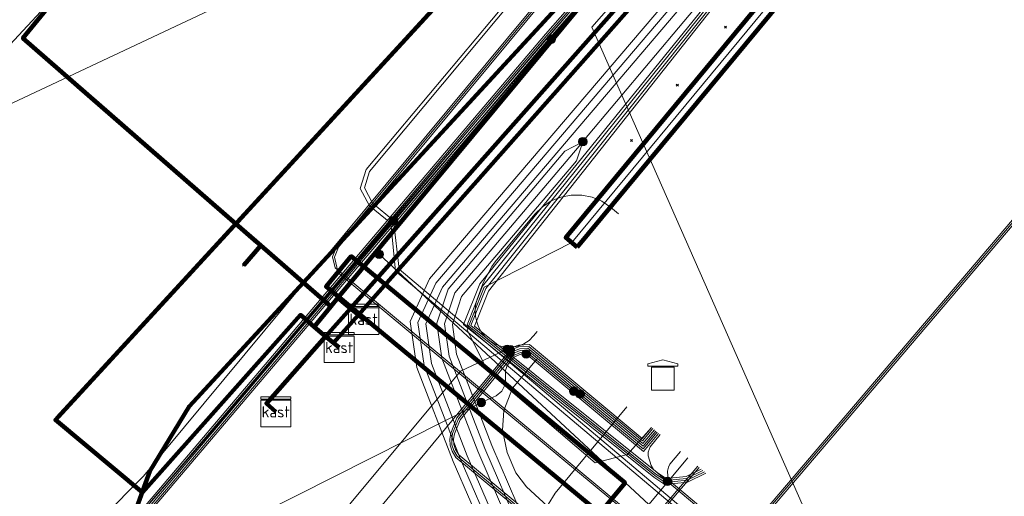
# Model space of a CAD drawing. Extents: x 152558 to 154479, y 462974 to 463683.
# Tile 610 of 638: x 154328 to 154354, y 463455 to 463468. Entities that reach past the tile are written whole.
import ezdxf
from ezdxf.enums import TextEntityAlignment as Align
from ezdxf.lldxf.tags import DXFTag

# ---------------------------------------------------------------- set-up
doc = ezdxf.new("R2010")
doc.units = 0
doc.header["$LTSCALE"] = 0.2
doc.layers.get('0').update_dxf_attribs({"linetype": 'CONTINUOUS'})
for name, color, linetype, lineweight in [('B-RO-KL-DATA_COAXIAAL_17_ZIGGO BV-G', 90, 'KL-DATA-N', 18), ('B-RO-KL-DATA_DUCT_ZIGGO BV-G', 90, 'CONTINUOUS', 100), ('B-RO-KL-DATA_EUROFIBER NEDERLAND BV-G', 90, 'KL-DATA-N', 18), ('B-RO-KL-DATA_HULPSTUK_STEDIN NETBEHEER BV-S', 90, 'CONTINUOUS', 25), ('B-RO-KL-DATA_HULPSTUK_ZIGGO BV-S', 90, 'CONTINUOUS', 25), ('B-RO-KL-DATA_KABELBED_ZIGGO BV-G', 90, 'CONTINUOUS', 100), ('B-RO-KL-DATA_MANTELBUIS_110_ZIGGO BV-G', 90, 'CONTINUOUS', 100), ('B-RO-KL-DATA_MANTELBUIS_125_ZIGGO BV-G', 90, 'CONTINUOUS', 100), ('B-RO-KL-DATA_MANTELBUIS_ZIGGO BV-G', 90, 'CONTINUOUS', 100), ('B-RO-KL-DATA_REGGEFIBER OPERATOR BV-G', 90, 'KL-DATA-N', 18), ('B-RO-KL-DATA_STEDIN NETBEHEER BV-G', 90, 'KL-DATA-N', 18), ('B-RO-KL-ET_HS_50 KV_STEDIN NETBEHEER BV-G', 10, 'KL-HS-N', 18), ('B-RO-KL-ET_HS_HULPSTUK_STEDIN NETBEHEER BV-S', 10, 'CONTINUOUS', 25), ('B-RO-KL-ET_HS_MANTELBUIS_PVC_125_STEDIN NETBEHEER BV-G', 10, 'CONTINUOUS', 100), ('B-RO-KL-ET_LS_230 V_GEMEENTE AMERSFOORT-G', 190, 'KL-LS-N', 18), ('B-RO-KL-ET_LS_400 V_STEDIN NETBEHEER BV-G', 190, 'KL-LS-N', 18), ('B-RO-KL-ET_LS_HULPSTUK_STEDIN NETBEHEER BV-S', 190, 'CONTINUOUS', 25), ('B-RO-KL-ET_LS_MANTELBUIS_PVC_110_STEDIN NETBEHEER BV-G', 190, 'CONTINUOUS', 100), ('B-RO-KL-ET_LS_MANTELBUIS_PVC_125_STEDIN NETBEHEER BV-G', 190, 'CONTINUOUS', 100), ('B-RO-KL-ET_MS_10 KV_STEDIN NETBEHEER BV-G', 130, 'KL-MS-N', 18), ('B-RO-KL-ET_MS_HULPSTUK_STEDIN NETBEHEER BV-S', 130, 'CONTINUOUS', 25), ('B-RO-KL-ET_MS_MANTELBUIS_PVC_110_STEDIN NETBEHEER BV-G', 130, 'CONTINUOUS', 100), ('B-RO-KL-ET_MS_MANTELBUIS_PVC_125_STEDIN NETBEHEER BV-G', 130, 'CONTINUOUS', 100), ('B-RO-KL-WATER_DUCT_GEMEENTE AMERSFOORT-G', 170, 'CONTINUOUS', 100), ('B-RO-OG-INFO_ZIGGO BV-G', 7, 'CONTINUOUS', 18)]:
    doc.layers.add(name, color=color, linetype=linetype, lineweight=lineweight)
doc.styles.add('NLCS-ISO', font='NLCS-ISO.ttf')
tags = doc.linetypes.add('KL-DATA-N', pattern='A,4,-1,[101,NLCS.SHX,S=0.5,R=0,X=0,Y=0],-1,4,-1,["D",Standard,S=1,R=0,X=-0.25,Y=-0.5],-1.5', length=12.5).pattern_tags.tags
tags[18] = DXFTag(74, 10)
tags = doc.linetypes.add('KL-HS-N', pattern='A,4,-1,[103,NLCS.SHX,S=0.75,R=0,X=0,Y=0],-1,4,-1,["H",Standard,S=1,R=0,X=0,Y=-0.5],-2', length=13).pattern_tags.tags
tags[18] = DXFTag(74, 10)
tags = doc.linetypes.add('KL-LS-N', pattern='A,4,-1,[103,NLCS.SHX,S=0.75,R=0,X=0,Y=0],-1,4,-1,["L",Standard,S=1,R=0,X=0,Y=-0.5],-2', length=13).pattern_tags.tags
tags[18] = DXFTag(74, 10)
tags = doc.linetypes.add('KL-MS-N', pattern='A,4,-1,[103,NLCS.SHX,S=0.75,R=0,X=0,Y=0],-1,4,-1,["M",Standard,S=1,R=0,X=0,Y=-0.5],-2', length=13).pattern_tags.tags
tags[18] = DXFTag(74, 10)

# ---------------------------------------------------------------- blocks, each defined once
blk = doc.blocks.new('SKL-WTB_HULP_MOF-SO')
at = {"linetype": 'ByBlock', "lineweight": 18}
h = blk.add_hatch(color=0, dxfattribs=at)
h.dxf.hatch_style = 1
h.paths.add_polyline_path([(-0.5625, 0, 1), (0.5625, 0, 1)])
at = {"color": 0, "linetype": 'ByBlock', "lineweight": 18}
blk.add_circle((0, 0), 0.5625, dxfattribs=at)
at = {"color": 0, "linetype": 'ByBlock', "lineweight": 18, "style": 'NLCS-ISO', "flags": 1}
for tag, p in [('TYPE', (1.5, 0)), ('LABEL', (1.5, -1.5)), ('OMSCHRIJVING', (1.5, -3))]:
    blk.add_attdef(tag, p, '', height=1, dxfattribs=at)
blk = doc.blocks.new('SKL-WTB_HULP_OVERIG-SO')
at = {"color": 0, "linetype": 'ByBlock', "lineweight": 18}
for points in [[(-0.14, 0.14), (0.14, -0.14)], [(0.14, 0.14), (-0.14, -0.14)]]:
    blk.add_lwpolyline(points, dxfattribs=at)
at = {"color": 0, "linetype": 'ByBlock', "lineweight": 18, "style": 'NLCS-ISO', "flags": 1}
for tag, p in [('TYPE', (1.5, 0)), ('LABEL', (1.5, -1.5)), ('OMSCHRIJVING', (1.5, -3))]:
    blk.add_attdef(tag, p, '', height=1, dxfattribs=at)
blk = doc.blocks.new('SKL-WTB_HULP_TECHNISCH GEBOUW-SO')
at = {"color": 0, "linetype": 'ByBlock', "lineweight": 18}
for points in [[(-2, 1.5), (0, 2), (2, 1.5), (2, 1.18), (-2, 1.18)], [(-1.5, 1.02), (1.5, 1.02), (1.5, -2), (-1.5, -2)]]:
    blk.add_lwpolyline(points, close=True, dxfattribs=at)
at = {"color": 0, "linetype": 'ByBlock', "lineweight": 18, "style": 'NLCS-ISO', "flags": 1}
for tag, p in [('TYPE', (2.5, 0)), ('LABEL', (2.5, -1.5)), ('OMSCHRIJVING', (2.5, -3))]:
    blk.add_attdef(tag, p, '', height=1, dxfattribs=at)
blk = doc.blocks.new('SKL-WTB_HULP_KAST-SO')
at = {"color": 0, "linetype": 'ByBlock', "lineweight": 18}
for points in [[(-2, 2), (2, 2), (2, 1.68), (-2, 1.68)], [(-2, 1.52), (2, 1.52), (2, -2), (-2, -2)]]:
    blk.add_lwpolyline(points, close=True, dxfattribs=at)
at = {"color": 0, "linetype": 'ByBlock', "lineweight": 18, "style": 'NLCS-ISO'}
blk.add_text('kast', height=1.5, dxfattribs=at).set_placement((0, 0), align=Align.MIDDLE_CENTER)
at = {"color": 0, "linetype": 'ByBlock', "lineweight": 18, "style": 'NLCS-ISO', "flags": 1}
for tag, p in [('TYPE', (2.5, 0)), ('LABEL', (2.5, -1.5)), ('OMSCHRIJVING', (2.5, -3))]:
    blk.add_attdef(tag, p, '', height=1, dxfattribs=at)

msp = doc.modelspace()

# ---------------------------------------------------------------- linework, layer by layer
at = {"layer": 'B-RO-KL-DATA_COAXIAAL_17_ZIGGO BV-G', "flags": 128}
for points in [[(154336.529, 463459.29), (154336.493, 463459.319), (154336.383, 463459.409), (154336.168, 463459.581), (154336.089, 463459.644), (154335.862, 463459.841), (154336.304, 463460.373), (154336.496, 463460.604), (154338.234, 463462.694), (154348.654, 463475.23), (154349.667, 463476.449), (154347.927, 463477.94), (154345.99, 463479.6), (154344.778, 463480.639), (154340.39, 463484.399), (154333.016, 463490.642), (154331.257, 463492.132), (154330.717, 463492.589), (154330.196, 463492.889), (154329.324, 463493.391), (154328.934, 463493.615), (154328.052, 463495.837), (154326.4, 463500), (154326.248, 463500.384), (154320.872, 463504.344), (154310.328, 463512.11), (154267.478, 463543.67), (154260.781, 463541.257), (154257.711, 463540.151), (154257.648, 463540.316), (154257.048, 463541.898), (154256.818, 463542.505), (154255.034, 463547.207), (154254.02, 463549.88), (154258.564, 463551.509), (154255.564, 463553.432), (154253.213, 463555.272), (154252.333, 463555.961), (154252.256, 463556.019), (154249.695, 463557.961), (154248.119, 463559.157), (154245.709, 463560.986), (154245.488, 463561.114), (154243.879, 463562.043), (154243.563, 463561.955), (154243.556, 463561.946), (154243.22, 463561.51), (154243.124, 463561.386), (154242.771, 463560.926)], [(154251.599, 463535.447), (154250.781, 463537.703), (154257.648, 463540.316), (154260.7, 463541.477), (154262.465, 463542.149), (154267.87, 463544.108), (154268.215, 463544.188), (154268.504, 463544.255), (154269.005, 463544.3), (154269.416, 463544.277), (154269.826, 463544.186), (154270.1, 463544.072), (154270.506, 463543.848), (154276.185, 463539.514), (154287.52, 463530.316), (154300.299, 463520.901), (154303.312, 463518.162), (154303.825, 463517.696), (154309.475, 463512.991), (154310.328, 463512.11), (154310.715, 463511.71), (154317.087, 463505.131), (154318.787, 463503.583), (154321.61, 463501.011), (154324.492, 463498.42), (154327.554, 463494.54), (154328.442, 463493.414), (154329.201, 463493.394), (154329.324, 463493.391), (154330.295, 463493.365), (154330.333, 463493.364), (154330.452, 463493.361), (154333.479, 463493.28), (154347.245, 463482.215), (154349.879, 463480.061), (154351.62, 463478.638), (154351.89, 463478.417), (154352.007, 463478.234), (154352.042, 463478.042), (154352.058, 463477.833), (154352.025, 463477.49), (154351.989, 463477.449), (154336.911, 463460.42), (154336.829, 463460.328), (154336.871, 463460.293), (154337.041, 463460.152), (154337.102, 463460.101), (154337.179, 463460.037)], [(154361.278, 463527.026), (154360.167, 463523.444), (154375.357, 463509.628), (154376.298, 463508.772), (154376.706, 463508.401), (154377.384, 463507.784), (154377.493, 463507.685), (154376.994, 463507.055), (154376.376, 463506.273), (154376.28, 463506.152), (154371.41, 463500), (154355.578, 463479.998), (154354.199, 463478.542), (154354.062, 463478.398), (154353.497, 463477.801), (154352.357, 463477.46), (154352.326, 463477.425), (154352.302, 463477.398), (154337.409, 463460.568), (154337.041, 463460.152), (154336.586, 463459.638), (154336.383, 463459.409), (154336.493, 463459.319), (154336.529, 463459.29)], [(154413.912, 463487.571), (154402.175, 463497.185), (154383.787, 463512.042), (154381.58, 463513.826), (154385.044, 463517.966), (154384.882, 463518.101), (154376.298, 463508.772), (154351.097, 463481.385), (154351.04, 463481.323), (154349.879, 463480.061), (154349.363, 463479.501), (154347.927, 463477.94), (154347.897, 463477.908), (154333.784, 463462.57), (154330.616, 463459.128), (154328.996, 463457.368), (154331.311, 463455.443), (154332.816, 463457.131), (154335.44, 463460.072), (154335.502, 463460.153), (154335.862, 463459.841), (154336.089, 463459.644), (154336.168, 463459.581), (154336.383, 463459.409), (154336.493, 463459.319), (154336.529, 463459.29)], [(154291.911, 463496.563), (154292.028, 463496.287), (154293.247, 463493.422), (154298.226, 463494.988), (154306.266, 463497.679), (154312.002, 463497.498), (154315.43, 463498.403), (154320.279, 463500.222), (154321.61, 463501.011), (154324.492, 463498.42), (154327.554, 463494.54), (154328.442, 463493.414), (154329.201, 463493.394), (154329.324, 463493.391), (154330.295, 463493.365), (154330.333, 463493.364), (154330.452, 463493.361), (154333.479, 463493.28), (154347.245, 463482.215), (154349.879, 463480.061), (154351.62, 463478.638), (154351.89, 463478.417), (154352.007, 463478.234), (154352.042, 463478.042), (154352.058, 463477.833), (154352.025, 463477.49), (154351.989, 463477.449), (154336.911, 463460.42), (154336.829, 463460.328), (154336.871, 463460.293), (154337.041, 463460.152), (154337.102, 463460.101), (154337.179, 463460.037)], [(154350.106, 463248.787), (154347.762, 463245.734), (154345.422, 463242.687), (154344.806, 463241.75), (154344.517, 463241.583), (154344.135, 463241.599), (154343.703, 463241.822), (154343.112, 463242.61), (154330.191, 463274.237), (154330.092, 463274.789), (154330.121, 463275.031), (154330.509, 463275.413), (154331.285, 463275.996), (154333.933, 463277.032), (154344.849, 463281.626), (154345.314, 463282.15), (154345.421, 463282.805), (154345.144, 463283.727), (154341.354, 463290.933), (154341.165, 463291.633), (154340.095, 463292.214), (154339.09, 463292.902), (154338.079, 463293.593), (154337.145, 463294.384), (154336.21, 463295.175), (154335.362, 463296.058), (154334.519, 463296.936), (154333.769, 463297.896), (154330.229, 463305.165), (154329.442, 463307.2), (154325.845, 463316.235), (154325.638, 463316.755), (154325.547, 463316.718), (154322.451, 463324.311), (154303.819, 463370.008), (154302.988, 463372.046), (154301.83, 463374.475), (154300.669, 463377.287), (154297.975, 463383.672), (154297.662, 463384.413), (154294.367, 463392.474), (154291.577, 463400.459), (154291.584, 463400.869), (154291.8, 463401.12), (154297.165, 463403.151), (154297.44, 463403.45), (154297.442, 463403.463), (154297.464, 463403.632), (154297.502, 463403.926), (154276.73, 463461.478), (154273.743, 463469.754), (154273.217, 463471.213), (154274.519, 463471.691), (154280.111, 463473.741), (154282.391, 463474.851), (154282.609, 463474.93), (154284.462, 463475.601), (154294.361, 463479.086), (154295.491, 463479.499), (154302.68, 463482.128), (154324.013, 463490.277), (154326.061, 463491.654), (154327.554, 463494.54), (154327.881, 463495.173), (154327.883, 463495.179), (154328.052, 463495.837), (154328.221, 463496.494), (154329.123, 463500), (154329.239, 463500.451), (154329.309, 463500.722), (154330.561, 463500), (154331.408, 463499.234), (154350.72, 463481.762), (154350.753, 463481.732), (154351.04, 463481.323), (154352.243, 463479.608), (154352.318, 463479.466), (154352.747, 463478.652), (154352.143, 463477.68), (154352.025, 463477.49), (154351.989, 463477.449), (154336.911, 463460.42), (154336.829, 463460.328), (154336.168, 463459.581), (154336.383, 463459.409), (154336.493, 463459.319), (154336.529, 463459.29)], [(154337.179, 463460.037), (154337.102, 463460.101), (154337.041, 463460.152), (154336.871, 463460.293), (154336.829, 463460.328), (154336.728, 463460.412), (154336.496, 463460.604), (154338.234, 463462.694), (154348.654, 463475.23), (154349.667, 463476.449), (154347.927, 463477.94), (154345.99, 463479.6), (154344.778, 463480.639), (154340.39, 463484.399), (154333.016, 463490.642), (154331.257, 463492.132), (154330.717, 463492.589), (154330.345, 463492.447), (154325.119, 463490.449), (154321.078, 463488.802), (154315.466, 463486.516), (154302.024, 463481.784), (154295.496, 463479.486), (154294.361, 463479.086), (154284.462, 463475.601), (154282.609, 463474.93), (154282.391, 463474.851), (154282.437, 463474.726), (154282.479, 463474.61), (154282.837, 463473.63), (154283, 463473.181), (154286.927, 463462.349), (154287.852, 463459.799), (154288.121, 463459.056), (154288.744, 463457.337), (154294.82, 463440.577), (154307, 463407.596), (154307.45, 463406.377), (154309.325, 463407.063), (154309.668, 463407.179), (154323.852, 463412.306), (154324.791, 463412.644), (154324.419, 463413.677), (154324.351, 463413.867)], [(154336.529, 463459.29), (154336.493, 463459.319), (154336.383, 463459.409), (154336.168, 463459.581), (154336.089, 463459.644), (154335.862, 463459.841), (154336.304, 463460.373), (154336.496, 463460.604), (154338.234, 463462.694), (154348.654, 463475.23), (154349.667, 463476.449), (154347.927, 463477.94), (154345.99, 463479.6), (154344.778, 463480.639), (154340.39, 463484.399), (154333.016, 463490.642), (154331.257, 463492.132), (154330.717, 463492.589), (154330.345, 463492.447), (154325.119, 463490.449), (154321.078, 463488.802), (154315.466, 463486.516), (154302.024, 463481.784), (154295.496, 463479.486), (154294.361, 463479.086), (154284.462, 463475.601), (154282.609, 463474.93)], [(154399.951, 463437.885), (154392.12, 463444.814), (154385.373, 463450.784), (154380.26, 463455.237), (154376.285, 463458.699), (154373.526, 463461.102), (154358.559, 463473.868), (154352.889, 463477.304), (154352.326, 463477.425), (154352.025, 463477.49), (154351.989, 463477.449), (154336.911, 463460.42), (154336.829, 463460.328), (154336.168, 463459.581), (154336.383, 463459.409), (154336.493, 463459.319), (154336.529, 463459.29)], [(154399.951, 463437.885), (154392.12, 463444.814), (154385.373, 463450.784), (154380.26, 463455.237), (154376.285, 463458.699), (154373.526, 463461.102), (154358.559, 463473.868), (154352.889, 463477.304), (154352.326, 463477.425), (154352.302, 463477.398), (154337.409, 463460.568), (154337.041, 463460.152), (154336.586, 463459.638), (154336.383, 463459.409), (154336.493, 463459.319), (154336.529, 463459.29)], [(154331.999, 463474.43), (154332.154, 463474.304), (154332.541, 463473.987), (154333.079, 463473.546), (154332.442, 463472.768), (154328.132, 463467.497), (154329.12, 463466.635), (154333.784, 463462.57), (154334.447, 463461.992), (154336.304, 463460.373), (154336.496, 463460.604), (154336.728, 463460.412), (154336.829, 463460.328), (154336.871, 463460.293), (154337.041, 463460.152), (154337.102, 463460.101), (154337.179, 463460.037)], [(154337.179, 463460.037), (154337.102, 463460.101), (154337.041, 463460.152), (154336.871, 463460.293), (154336.829, 463460.328), (154336.168, 463459.581), (154336.383, 463459.409), (154336.493, 463459.319), (154336.529, 463459.29)]]:
    msp.add_lwpolyline(points, dxfattribs=at)
at = {"layer": 'B-RO-KL-DATA_DUCT_ZIGGO BV-G', "flags": 128}
for points in [[(154267.478, 463543.67), (154310.328, 463512.11), (154320.872, 463504.344), (154326.248, 463500.384), (154328.052, 463495.837), (154328.934, 463493.615), (154329.324, 463493.391), (154330.196, 463492.889), (154330.717, 463492.589), (154331.257, 463492.132), (154344.778, 463480.639), (154347.927, 463477.94), (154349.667, 463476.449), (154336.496, 463460.604), (154336.304, 463460.373), (154335.862, 463459.841), (154336.168, 463459.581), (154336.383, 463459.409), (154336.529, 463459.29)], [(154413.912, 463487.571), (154402.175, 463497.185), (154381.58, 463513.826), (154385.044, 463517.966), (154384.882, 463518.101), (154376.298, 463508.772), (154351.097, 463481.385), (154351.04, 463481.323), (154349.879, 463480.061), (154347.927, 463477.94), (154333.784, 463462.57), (154334.447, 463461.992), (154333.994, 463461.473)], [(154384.882, 463518.101), (154376.298, 463508.772), (154351.097, 463481.385), (154351.04, 463481.323), (154349.879, 463480.061), (154347.927, 463477.94), (154333.784, 463462.57), (154334.447, 463461.992), (154333.994, 463461.473)], [(154384.78, 463517.99), (154329.066, 463457.444)], [(154310.328, 463512.11), (154317.087, 463505.131), (154318.787, 463503.583), (154321.61, 463501.011), (154324.492, 463498.42), (154327.554, 463494.54), (154328.442, 463493.414), (154329.324, 463493.391), (154330.295, 463493.365), (154333.479, 463493.28), (154347.245, 463482.215), (154349.879, 463480.061), (154351.89, 463478.417), (154352.042, 463478.042), (154352.025, 463477.49), (154336.829, 463460.328), (154337.041, 463460.152), (154337.179, 463460.037)], [(154291.911, 463496.563), (154292.028, 463496.287), (154293.247, 463493.422), (154298.226, 463494.988), (154306.266, 463497.679), (154312.002, 463497.498), (154315.43, 463498.403), (154320.279, 463500.222), (154321.61, 463501.011), (154324.492, 463498.42), (154327.554, 463494.54), (154328.442, 463493.414), (154329.324, 463493.391), (154330.295, 463493.365), (154333.479, 463493.28), (154347.245, 463482.215), (154349.879, 463480.061), (154351.89, 463478.417), (154352.042, 463478.042), (154352.025, 463477.49), (154336.829, 463460.328), (154337.041, 463460.152), (154337.179, 463460.037)], [(154312.002, 463497.498), (154315.43, 463498.403), (154320.279, 463500.222), (154321.61, 463501.011), (154324.492, 463498.42), (154327.554, 463494.54), (154328.442, 463493.414), (154329.324, 463493.391), (154330.295, 463493.365), (154333.479, 463493.28), (154347.245, 463482.215), (154349.879, 463480.061), (154351.89, 463478.417), (154352.042, 463478.042), (154352.025, 463477.49), (154336.829, 463460.328), (154337.041, 463460.152), (154337.179, 463460.037)], [(154302.68, 463482.128), (154324.013, 463490.277), (154326.061, 463491.654), (154327.554, 463494.54), (154327.881, 463495.173), (154328.052, 463495.837), (154329.239, 463500.451), (154329.309, 463500.722), (154330.561, 463500), (154350.753, 463481.732), (154351.04, 463481.323), (154352.243, 463479.608), (154352.747, 463478.652), (154352.143, 463477.68), (154352.025, 463477.49), (154336.829, 463460.328), (154336.168, 463459.581), (154335.862, 463459.841), (154336.304, 463460.373), (154334.447, 463461.992), (154333.994, 463461.473)], [(154237.299, 463458.078), (154273.217, 463471.213), (154280.111, 463473.741), (154282.391, 463474.851), (154282.609, 463474.93), (154294.361, 463479.086), (154295.496, 463479.486), (154315.466, 463486.516), (154325.119, 463490.449), (154330.717, 463492.589), (154331.257, 463492.132), (154344.778, 463480.639), (154347.927, 463477.94), (154349.667, 463476.449), (154336.496, 463460.604), (154336.304, 463460.373), (154334.447, 463461.992), (154333.994, 463461.473)], [(154324.351, 463413.867), (154324.419, 463413.677), (154324.791, 463412.644), (154307.45, 463406.377), (154294.82, 463440.577), (154288.744, 463457.337), (154288.121, 463459.056), (154282.391, 463474.851), (154282.609, 463474.93), (154294.361, 463479.086), (154295.496, 463479.486), (154315.466, 463486.516), (154325.119, 463490.449), (154330.717, 463492.589), (154331.257, 463492.132), (154344.778, 463480.639), (154347.927, 463477.94), (154349.667, 463476.449), (154336.496, 463460.604), (154336.829, 463460.328), (154337.041, 463460.152), (154337.179, 463460.037)], [(154400.325, 463439.214), (154391.748, 463446.24), (154387.511, 463449.993), (154362.737, 463471.047), (154354.199, 463478.542), (154354.062, 463478.398), (154353.497, 463477.801), (154352.326, 463477.425), (154337.041, 463460.152), (154336.383, 463459.409), (154336.168, 463459.581), (154335.862, 463459.841), (154336.304, 463460.373), (154334.447, 463461.992), (154333.994, 463461.473)], [(154400.325, 463439.214), (154391.748, 463446.24), (154387.511, 463449.993), (154362.737, 463471.047), (154354.199, 463478.542), (154354.062, 463478.398), (154353.497, 463477.801), (154352.326, 463477.425), (154337.041, 463460.152), (154336.383, 463459.409), (154336.168, 463459.581), (154335.862, 463459.841), (154336.304, 463460.373), (154334.447, 463461.992), (154333.994, 463461.473)], [(154331.999, 463474.43), (154332.154, 463474.304), (154332.541, 463473.987), (154333.079, 463473.546), (154328.132, 463467.497), (154333.784, 463462.57), (154334.447, 463461.992), (154336.304, 463460.373), (154336.496, 463460.604), (154336.829, 463460.328), (154337.041, 463460.152), (154337.179, 463460.037)]]:
    msp.add_lwpolyline(points, dxfattribs=at)
at = {"layer": 'B-RO-KL-DATA_EUROFIBER NEDERLAND BV-G', "flags": 128}
for points in [[(154352, 463427.9), (154352.3, 463427.2), (154345.9, 463423.5), (154341.4, 463430.9), (154337.9, 463437.8), (154334.7, 463442.8), (154331.1, 463449), (154330.5, 463454), (154350.6, 463477.3), (154336.3, 463489.6), (154331.7, 463495.5), (154327.9, 463498.8), (154326.4, 463500), (154321.7, 463503.6), (154280.1, 463546.5), (154275, 463550.1), (154263.5, 463559.6), (154209.491, 463599.831)], [(154352, 463427.9), (154352.4, 463427.2), (154345.9, 463423.4), (154341.3, 463430.9), (154337.9, 463437.8), (154334.7, 463442.7), (154331.1, 463449), (154330.5, 463454), (154350.102, 463476.9)]]:
    msp.add_lwpolyline(points, dxfattribs=at)
at = {"layer": 'B-RO-KL-DATA_KABELBED_ZIGGO BV-G', "flags": 128}
for points in [[(154333.784, 463462.57), (154347.927, 463477.94)], [(154336.496, 463460.604), (154349.667, 463476.449), (154347.927, 463477.94)], [(154352.025, 463477.49), (154336.829, 463460.328)], [(154352.326, 463477.425), (154337.041, 463460.152)], [(154332.541, 463473.987), (154333.079, 463473.546), (154328.132, 463467.497), (154333.784, 463462.57)], [(154335.862, 463459.841), (154335.502, 463460.153), (154331.311, 463455.443), (154328.996, 463457.368), (154333.784, 463462.57)], [(154333.784, 463462.57), (154334.447, 463461.992)], [(154333.994, 463461.473), (154334.447, 463461.992)], [(154334.447, 463461.992), (154336.304, 463460.373)], [(154336.304, 463460.373), (154336.496, 463460.604)], [(154336.496, 463460.604), (154336.829, 463460.328)], [(154335.862, 463459.841), (154336.304, 463460.373)], [(154336.829, 463460.328), (154336.168, 463459.581)], [(154336.829, 463460.328), (154337.041, 463460.152)], [(154337.041, 463460.152), (154336.383, 463459.409)], [(154337.179, 463460.037), (154337.041, 463460.152)], [(154336.168, 463459.581), (154335.862, 463459.841)], [(154336.168, 463459.581), (154334.597, 463457.806), (154334.846, 463457.583)], [(154336.168, 463459.581), (154336.383, 463459.409)], [(154336.383, 463459.409), (154336.529, 463459.29)]]:
    msp.add_lwpolyline(points, dxfattribs=at)
at = {"layer": 'B-RO-KL-DATA_MANTELBUIS_110_ZIGGO BV-G', "flags": 128}
msp.add_lwpolyline([(154329.586, 463466.228), (154334.344, 463462.082)], dxfattribs=at)
at = {"layer": 'B-RO-KL-DATA_MANTELBUIS_125_ZIGGO BV-G', "flags": 128}
msp.add_lwpolyline([(154329.035, 463457.41), (154384.849, 463518.066)], dxfattribs=at)
at = {"layer": 'B-RO-KL-DATA_MANTELBUIS_ZIGGO BV-G', "flags": 128}
msp.add_lwpolyline([(154336.911, 463460.42), (154352.025, 463477.49)], dxfattribs=at)
at = {"layer": 'B-RO-KL-DATA_REGGEFIBER OPERATOR BV-G', "flags": 128}
msp.add_lwpolyline([(154331.257, 463474.007), (154332.193, 463473.209), (154332.269, 463473.148), (154328.725, 463468.329), (154326.135, 463465.557), (154319.417, 463463.169), (154320.802, 463458.216), (154322.661, 463453.255), (154323.809, 463449.895), (154328.657, 463436.602), (154330.002, 463432.817), (154335.726, 463417.076), (154316.599, 463410.021)], dxfattribs=at)
at = {"layer": 'B-RO-KL-DATA_STEDIN NETBEHEER BV-G', "flags": 128}
for points in [[(154275.208, 463604.842), (154278.613, 463593.854), (154295.268, 463541.428), (154301.751, 463524.933), (154304.199, 463520.152), (154306.001, 463517.204), (154307.289, 463514.814), (154309.336, 463512.823), (154322.361, 463501.415), (154322.946, 463500.992), (154326.319, 463500.004), (154331.548, 463494.543), (154339.94, 463485.621), (154344.549, 463481.969), (154349.362, 463478.125), (154348.81, 463477.138), (154348.372, 463476.612), (154342.235, 463469.971), (154337.245, 463464.013), (154337.09, 463463.513), (154337.337, 463463.051), (154337.903, 463462.587), (154338.025, 463461.314), (154350.801, 463450.546), (154352.003, 463449.387)], [(154362.946, 463443.089), (154348.955, 463454.834), (154343.24, 463467.795), (154352.03, 463477.795), (154327.452, 463500)], [(154337.975, 463462.657), (154337.416, 463463.116), (154337.198, 463463.523), (154337.335, 463463.964), (154342.157, 463469.739), (154348.442, 463476.54), (154348.972, 463477.003), (154351.081, 463477.824)], [(154352.003, 463449.387), (154350.87, 463450.618), (154338.12, 463461.365), (154337.975, 463462.657)], [(154363.531, 463442.656), (154362.493, 463442.351), (154359.009, 463440.118), (154357.963, 463440.996), (154354.986, 463443.361), (154342.28, 463454.016), (154342.075, 463454.266), (154341.972, 463454.458), (154341.972, 463454.665), (154342.003, 463454.922), (154342.078, 463455.12), (154342.267, 463455.42), (154344.172, 463457.714)]]:
    msp.add_lwpolyline(points, dxfattribs=at)
at = {"layer": 'B-RO-KL-ET_HS_50 KV_STEDIN NETBEHEER BV-G', "flags": 128}
for points in [[(154350.638, 463477.239), (154351.71, 463476.43), (154352.428, 463475.447), (154352.22, 463474.54), (154351.15, 463473.15), (154348.73, 463470.65), (154346.58, 463469.01), (154343.001, 463464.753)], [(154348.45, 463471.48), (154347.977, 463471.223), (154347.194, 463470.279), (154346.095, 463469.52), (154338.93, 463461.109), (154338.413, 463459.979), (154338.595, 463458.759), (154339.555, 463456.264), (154340.494, 463454.103), (154342.015, 463451.862), (154342.88, 463450.997), (154348.444, 463443.848), (154348.708, 463443.393), (154348.8, 463442.754), (154348.415, 463442.243), (154346.923, 463441.383), (154346.59, 463440.96)], [(154346.59, 463440.96), (154348.55, 463442.09), (154349.01, 463442.7), (154348.9, 463443.46), (154348.61, 463443.96), (154343.03, 463451.13), (154342.17, 463451.99), (154340.67, 463454.2), (154339.74, 463456.34), (154338.79, 463458.81), (154338.62, 463459.95), (154339.1, 463461), (154346.23, 463469.37), (154347.33, 463470.13), (154348.45, 463471.48)], [(154346.59, 463440.96), (154347.123, 463441.037), (154348.685, 463441.937), (154349.22, 463442.646), (154349.092, 463443.527), (154348.776, 463444.072), (154343.18, 463451.263), (154342.325, 463452.118), (154340.846, 463454.297), (154339.925, 463456.416), (154338.985, 463458.861), (154338.827, 463459.921), (154339.27, 463460.891), (154346.365, 463469.22), (154347.466, 463469.981), (154348.285, 463470.967), (154348.45, 463471.48)], [(154349.57, 463434.02), (154349.906, 463434.44), (154351.781, 463435.501), (154352.661, 463436.798), (154352.437, 463438.364), (154350.878, 463441.108), (154348.945, 463444.246), (154343.376, 463451.392), (154342.572, 463452.307), (154341.114, 463454.443), (154340.215, 463456.534), (154339.255, 463459.009), (154339.125, 463459.938), (154339.422, 463460.84), (154342.524, 463464.498), (154343, 463464.75)], [(154349.57, 463434.02), (154351.92, 463435.35), (154352.87, 463436.75), (154352.63, 463438.43), (154351.05, 463441.21), (154349.11, 463444.36), (154343.53, 463451.52), (154342.73, 463452.43), (154341.29, 463454.54), (154340.4, 463456.61), (154339.45, 463459.06), (154339.33, 463459.92), (154339.6, 463460.74), (154343, 463464.75)], [(154343, 463464.75), (154342.83, 463464.24), (154339.778, 463460.64), (154339.535, 463459.902), (154339.645, 463459.111), (154340.585, 463456.686), (154341.466, 463454.637), (154342.888, 463452.553), (154343.684, 463451.648), (154349.275, 463444.474), (154351.222, 463441.312), (154352.823, 463438.496), (154353.079, 463436.702), (154352.059, 463435.199), (154350.104, 463434.093), (154349.57, 463434.02)], [(154343.001, 463464.753), (154343, 463464.75)]]:
    msp.add_lwpolyline(points, dxfattribs=at)
at = {"layer": 'B-RO-KL-ET_HS_MANTELBUIS_PVC_125_STEDIN NETBEHEER BV-G', "flags": 128}
msp.add_lwpolyline([(154343.451, 463454.888), (154344.121, 463455.696), (154336.851, 463461.713), (154336.181, 463460.905), (154343.451, 463454.888)], dxfattribs=at)
at = {"layer": 'B-RO-KL-ET_LS_230 V_GEMEENTE AMERSFOORT-G', "flags": 128}
msp.add_lwpolyline([(154313.805, 463399.745), (154315.21, 463407.548), (154321.199, 463409.998), (154336.171, 463416.532), (154332.905, 463424.971), (154320.382, 463460.632), (154322.56, 463463.627), (154325.01, 463464.443), (154334.266, 463468.799), (154339.71, 463476.421)], dxfattribs=at)
at = {"layer": 'B-RO-KL-ET_LS_400 V_STEDIN NETBEHEER BV-G', "flags": 128}
for points in [[(154346.051, 463456.139), (154344.821, 463454.696), (154344.558, 463454.718), (154344.24, 463454.912), (154336.422, 463461.402), (154336.354, 463461.691), (154336.471, 463461.981), (154348.002, 463475.854), (154351.231, 463480.034), (154350.075, 463481.297), (154329.04, 463500), (154321.418, 463507.414), (154314.639, 463514.009), (154304.586, 463523.789), (154300.458, 463527.804), (154294.44, 463532.597), (154290.987, 463535.347), (154286.561, 463538.872), (154285.742, 463539.524), (154284.221, 463538.469)], [(154346.268, 463455.957), (154345.782, 463455.715), (154345.175, 463455.657), (154344.885, 463455.848), (154339.832, 463459.902), (154340.263, 463460.983), (154348.517, 463471.156), (154352.412, 463475.72), (154353.231, 463476.718), (154353.474, 463477.231), (154353.322, 463477.676), (154350.04, 463481.261), (154329.963, 463499.113), (154329.334, 463499.204), (154328.796, 463498.71), (154327.415, 463495.069), (154324.805, 463491.095), (154321.13, 463488.898), (154308.191, 463484.151), (154273.504, 463471.425), (154264.688, 463468.19), (154254.877, 463464.59), (154246.531, 463461.637), (154245.193, 463461.164), (154236.372, 463458.043), (154235.488, 463457.353), (154235.524, 463456.336), (154235.956, 463455.188), (154238.928, 463446.851), (154240.193, 463443.672)], [(154330.236, 463454.77), (154331.331, 463455.878), (154347.963, 463475.885), (154349.83, 463478.302), (154344.432, 463482.837), (154342.589, 463484.386)], [(154347.287, 463450.925), (154347.303, 463451.539), (154347.141, 463452.128), (154346.854, 463452.579), (154346.695, 463453.004), (154346.671, 463453.358), (154346.695, 463453.553), (154346.776, 463453.724), (154360.467, 463469.791), (154360.628, 463470.047), (154360.664, 463470.198), (154360.64, 463470.332), (154360.581, 463470.465), (154360.465, 463470.608), (154350.088, 463479.552), (154349.994, 463479.68), (154349.947, 463479.843), (154349.97, 463480.021), (154350.065, 463480.199), (154350.247, 463480.458), (154351.661, 463482.068)], [(154346.227, 463455.992), (154345.768, 463455.764), (154345.188, 463455.708), (154344.914, 463455.888), (154339.929, 463459.887), (154340.34, 463460.919), (154348.555, 463471.124), (154352.45, 463475.688), (154353.5, 463476.986), (154356.779, 463480.34)], [(154346.089, 463456.107), (154344.842, 463454.644), (154344.542, 463454.669), (154344.211, 463454.871), (154336.506, 463461.267), (154336.406, 463461.687), (154336.514, 463461.955), (154348.041, 463475.823), (154350.883, 463479.502), (154387.351, 463448.997), (154400.513, 463439.884)], [(154346.185, 463456.027), (154345.754, 463455.813), (154345.201, 463455.759), (154344.943, 463455.928), (154340.026, 463459.873), (154340.421, 463460.852), (154348.593, 463471.092), (154352.488, 463475.656), (154353.207, 463476.395), (154354.066, 463477.106), (154355.286, 463477.026), (154356.17, 463476.519), (154357.429, 463475.158)], [(154346.143, 463456.062), (154345.74, 463455.862), (154345.214, 463455.81), (154344.972, 463455.969), (154340.124, 463459.859), (154340.498, 463460.788), (154348.631, 463471.06), (154352.519, 463475.616), (154353.241, 463476.358), (154354.083, 463477.055), (154355.271, 463476.977), (154356.138, 463476.479), (154357.394, 463475.122)], [(154362.961, 463472.641), (154346.818, 463453.697), (154346.744, 463453.539), (154346.721, 463453.357), (154346.744, 463453.015), (154346.899, 463452.601), (154347.186, 463452.151), (154347.349, 463451.722), (154347.503, 463451.039), (154347.503, 463450.814), (154347.449, 463450.669), (154347.326, 463450.493)], [(154347.385, 463450.314), (154347.505, 463450.394), (154347.603, 463450.559), (154347.642, 463450.708), (154347.634, 463450.887), (154347.603, 463451.047), (154347.397, 463451.736), (154347.231, 463452.174), (154346.944, 463452.623), (154346.793, 463453.026), (154346.771, 463453.356), (154346.793, 463453.525), (154346.86, 463453.67), (154360.572, 463469.761), (154360.797, 463469.932), (154360.947, 463469.962), (154361.089, 463469.955), (154361.302, 463469.873), (154361.432, 463469.796), (154362.165, 463469.18)], [(154345.787, 463456.36), (154344.757, 463455.12), (154337.59, 463461.762)], [(154340.987, 463459.241), (154341.289, 463459.354), (154341.584, 463459.366), (154344.58, 463456.878), (154344.824, 463457.168)], [(154341.076, 463459.228), (154341.299, 463459.305), (154341.567, 463459.316), (154344.586, 463456.808), (154344.862, 463457.136)], [(154341.077, 463459.152), (154341.32, 463459.256), (154341.543, 463459.271), (154344.593, 463456.738), (154344.9, 463457.104)], [(154348.594, 463417.569), (154345.45, 463424.119), (154341.921, 463431.266), (154338.551, 463438.163), (154336.132, 463443.578), (154332.127, 463450.334), (154336.065, 463453.163), (154341.076, 463459.228)], [(154350.039, 463415.082), (154348.55, 463417.544), (154345.405, 463424.097), (154341.876, 463431.244), (154338.506, 463438.142), (154336.088, 463443.555), (154332.414, 463449.746), (154332.479, 463449.919), (154332.538, 463450.001), (154339.75, 463458.664), (154340.987, 463459.241)], [(154347.385, 463450.314), (154347.249, 463450.282), (154347.004, 463450.342), (154346.683, 463450.518), (154339.629, 463456.374), (154339.532, 463456.534), (154339.473, 463456.696), (154339.469, 463456.86), (154339.494, 463457.018), (154339.658, 463457.422), (154341.077, 463459.152)], [(154347.326, 463450.493), (154347.163, 463450.407), (154347.015, 463450.393), (154346.711, 463450.56), (154339.667, 463456.407), (154339.577, 463456.556), (154339.523, 463456.705), (154339.519, 463456.857), (154339.543, 463457.006), (154339.701, 463457.395), (154341.108, 463459.111), (154341.332, 463459.207), (154341.527, 463459.219), (154342.931, 463458.053)], [(154347.287, 463450.925), (154347.222, 463450.712), (154347.093, 463450.606), (154346.911, 463450.577), (154346.697, 463450.635), (154339.705, 463456.44), (154339.622, 463456.578), (154339.573, 463456.714), (154339.569, 463456.854), (154339.592, 463456.994), (154339.744, 463457.368), (154341.139, 463459.07), (154341.344, 463459.158), (154341.511, 463459.168), (154342.762, 463458.129)], [(154340.303, 463457.831), (154340.697, 463458.007), (154340.852, 463458.131), (154340.95, 463458.325), (154340.946, 463458.675), (154340.989, 463458.808), (154341.17, 463459.029), (154341.356, 463459.109), (154341.495, 463459.117)], [(154341.495, 463459.117), (154344.612, 463456.528), (154345.014, 463457.008)], [(154342.762, 463458.129), (154344.606, 463456.598), (154344.976, 463457.04)], [(154342.931, 463458.053), (154344.599, 463456.668), (154344.938, 463457.072)], [(154330.236, 463454.77), (154329.921, 463454.452), (154330.747, 463453.107), (154332.477, 463453.884), (154340.303, 463457.831)], [(154345.249, 463455.736), (154344.877, 463456.049), (154344.814, 463456.153), (154344.739, 463456.41), (154344.733, 463456.508), (154344.784, 463456.65), (154345.053, 463456.976)], [(154345.59, 463456.526), (154345.311, 463456.191), (154345.277, 463456.115), (154345.246, 463456.006), (154345.254, 463455.876), (154345.297, 463455.761), (154359.987, 463443.409), (154360.333, 463443.198), (154363.891, 463447.443)], [(154369.435, 463440.183), (154367.864, 463440.368), (154365.529, 463440.918), (154363.24, 463441.759), (154361.073, 463442.687), (154359.958, 463443.368), (154345.249, 463455.736)]]:
    msp.add_lwpolyline(points, dxfattribs=at)
at = {"layer": 'B-RO-KL-ET_LS_MANTELBUIS_PVC_110_STEDIN NETBEHEER BV-G', "flags": 128}
msp.add_lwpolyline([(154342.854, 463461.952), (154352.154, 463473.172), (154351.846, 463473.428), (154342.546, 463462.208), (154342.854, 463461.952)], dxfattribs=at)
at = {"layer": 'B-RO-KL-ET_LS_MANTELBUIS_PVC_125_STEDIN NETBEHEER BV-G', "flags": 128}
msp.add_lwpolyline([(154343.451, 463454.888), (154344.121, 463455.696), (154336.851, 463461.713), (154336.181, 463460.905), (154343.451, 463454.888)], dxfattribs=at)
at = {"layer": 'B-RO-KL-ET_MS_10 KV_STEDIN NETBEHEER BV-G', "flags": 128}
for points in [[(154316.111, 463487.675), (154316.995, 463487.518), (154320.328, 463488.737), (154324.462, 463491.072), (154327.297, 463494.78), (154328.295, 463498.293), (154329.082, 463499.032), (154329.958, 463498.896), (154349.616, 463480.981), (154349.973, 463480.545), (154352.625, 463478.243), (154353.271, 463477.241), (154353.145, 463476.436), (154352.002, 463473.299), (154342.704, 463462.075), (154340.38, 463460.89), (154339.93, 463459.76), (154340.47, 463458.67), (154343.33, 463456.23), (154344.19, 463456.45), (154344.82, 463457.17)], [(154352.518, 463427.589), (154345.922, 463423.537), (154341.401, 463430.966), (154337.944, 463437.814), (154334.743, 463442.779), (154331.153, 463449.02), (154330.596, 463454.015), (154342.084, 463467.54), (154350.691, 463477.332), (154339.127, 463487.247)], [(154348.282, 463424.662), (154345.886, 463423.402), (154341.313, 463430.918), (154337.858, 463437.764), (154334.657, 463442.727), (154331.055, 463448.988), (154330.492, 463454.047), (154342.008, 463467.606), (154350.549, 463477.322), (154339.06, 463487.17)], [(154350.46, 463426.096), (154345.904, 463423.469), (154341.357, 463430.942), (154337.901, 463437.789), (154334.7, 463442.753), (154331.104, 463449.004), (154330.544, 463454.031), (154342.046, 463467.573), (154350.62, 463477.327), (154339.094, 463487.208)], [(154351.475, 463478.147), (154342.122, 463467.507), (154330.648, 463453.999), (154331.202, 463449.036), (154334.786, 463442.805), (154337.987, 463437.839), (154341.445, 463430.99), (154345.939, 463423.606), (154347.807, 463424.754)], [(154351.516, 463478.117), (154342.16, 463467.474)], [(154342.16, 463467.474), (154330.7, 463453.983), (154331.251, 463449.052), (154334.829, 463442.831), (154338.03, 463437.864), (154341.489, 463431.014), (154345.955, 463423.675), (154347.781, 463424.797)], [(154343.945, 463462.837), (154343.733, 463463.013), (154343.502, 463463.17), (154343.244, 463463.278), (154342.971, 463463.334), (154342.691, 463463.336), (154342.417, 463463.283), (154342.158, 463463.178), (154341.925, 463463.024), (154341.726, 463462.828), (154340.675, 463461.563), (154340.628, 463461.503), (154340.583, 463461.44), (154340.353, 463461.006), (154340.181, 463460.545), (154340.149, 463460.403), (154340.139, 463460.258), (154340.149, 463460.112), (154340.181, 463459.97), (154340.233, 463459.834), (154340.304, 463459.707), (154340.392, 463459.591), (154340.497, 463459.49), (154340.634, 463459.396), (154340.787, 463459.331), (154340.95, 463459.296), (154341.117, 463459.295), (154341.28, 463459.325), (154341.435, 463459.387), (154341.574, 463459.478), (154341.693, 463459.595), (154341.79, 463459.711)], [(154358.583, 463428.763), (154358.335, 463429.741), (154358.435, 463431.809), (154355.168, 463437.662), (154355.058, 463438.136), (154355.074, 463438.831), (154355.244, 463441.38), (154355.151, 463442.828), (154354.954, 463443.322), (154347.202, 463450.345), (154341.5, 463455.587), (154341.222, 463455.964), (154340.991, 463456.5), (154340.867, 463457.093), (154340.898, 463457.615), (154341.134, 463458.214), (154341.777, 463458.98)]]:
    msp.add_lwpolyline(points, dxfattribs=at)
at = {"layer": 'B-RO-KL-ET_MS_MANTELBUIS_PVC_110_STEDIN NETBEHEER BV-G', "flags": 128}
msp.add_lwpolyline([(154342.854, 463461.952), (154352.154, 463473.172), (154351.846, 463473.428), (154342.546, 463462.208), (154342.854, 463461.952)], dxfattribs=at)
at = {"layer": 'B-RO-KL-ET_MS_MANTELBUIS_PVC_125_STEDIN NETBEHEER BV-G', "flags": 128}
msp.add_lwpolyline([(154343.451, 463454.888), (154344.121, 463455.696), (154336.851, 463461.713), (154336.181, 463460.905), (154343.451, 463454.888)], dxfattribs=at)
at = {"layer": 'B-RO-KL-WATER_DUCT_GEMEENTE AMERSFOORT-G', "flags": 128}
msp.add_lwpolyline([(154345.301, 463471.373), (154343.432, 463469.537), (154332.545, 463457.727), (154331.498, 463456.009), (154331.041, 463454.731), (154336.206, 463445.068), (154337.632, 463441.684), (154340.826, 463435.099), (154343.098, 463429.453), (154346.524, 463423.607), (154348.229, 463421.344)], dxfattribs=at)
at = {"layer": 'B-RO-OG-INFO_ZIGGO BV-G', "flags": 128}
msp.add_lwpolyline([(154384.78, 463517.99), (154329.066, 463457.444)], dxfattribs=at)

# ---------------------------------------------------------------- block references
at = {"layer": 'B-RO-KL-DATA_HULPSTUK_STEDIN NETBEHEER BV-S', "xscale": 0.2, "yscale": 0.2, "zscale": 0.2}
for name, p in [('SKL-WTB_HULP_MOF-SO', (154337.975, 463462.657)), ('SKL-WTB_HULP_TECHNISCH GEBOUW-SO', (154345.122, 463458.56))]:
    msp.add_blockref(name, p, dxfattribs=at)
at = {"layer": 'B-RO-KL-DATA_HULPSTUK_ZIGGO BV-S', "xscale": 0.2, "yscale": 0.2, "zscale": 0.2}
for name, p in [('SKL-WTB_HULP_OVERIG-SO', (154333.994, 463461.473)), ('SKL-WTB_HULP_KAST-SO', (154337.179, 463460.037)), ('SKL-WTB_HULP_KAST-SO', (154336.529, 463459.29)), ('SKL-WTB_HULP_KAST-SO', (154334.846, 463457.583))]:
    msp.add_blockref(name, p, dxfattribs=at)
at = {"layer": 'B-RO-KL-ET_HS_HULPSTUK_STEDIN NETBEHEER BV-S', "xscale": 0.2, "yscale": 0.2, "zscale": 0.2}
for name, p in [('SKL-WTB_HULP_OVERIG-SO', (154346.79, 463467.79)), ('SKL-WTB_HULP_OVERIG-SO', (154345.51, 463466.25)), ('SKL-WTB_HULP_MOF-SO', (154343, 463464.75)), ('SKL-WTB_HULP_MOF-SO', (154343.001, 463464.753)), ('SKL-WTB_HULP_OVERIG-SO', (154344.29, 463464.78))]:
    msp.add_blockref(name, p, dxfattribs=at)
at = {"layer": 'B-RO-KL-ET_LS_HULPSTUK_STEDIN NETBEHEER BV-S', "xscale": 0.2, "yscale": 0.2, "zscale": 0.2}
for p in [(154337.59, 463461.762), (154340.987, 463459.241), (154341.076, 463459.228), (154341.077, 463459.152), (154341.495, 463459.117), (154342.762, 463458.129), (154340.303, 463457.831), (154342.931, 463458.053), (154345.249, 463455.736)]:
    msp.add_blockref('SKL-WTB_HULP_MOF-SO', p, dxfattribs=at)
at = {"layer": 'B-RO-KL-ET_MS_HULPSTUK_STEDIN NETBEHEER BV-S', "xscale": 0.2, "yscale": 0.2, "zscale": 0.2}
for name, p in [('SKL-WTB_HULP_MOF-SO', (154342.16, 463467.474)), ('SKL-WTB_HULP_TECHNISCH GEBOUW-SO', (154345.122, 463458.56))]:
    msp.add_blockref(name, p, dxfattribs=at)

doc.saveas('drawing.dxf')
